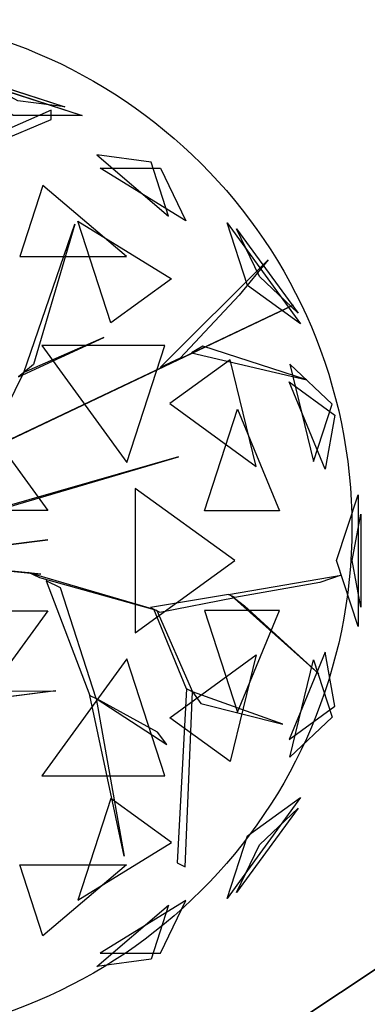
# Model space of a CAD drawing. Extents: x 22936 to 50368, y -4877 to 31080.
# Tile 500 of 601: x 47910 to 48036, y 6184 to 6544. Entities that reach past the tile are written whole.
import ezdxf

# ---------------------------------------------------------------- set-up
doc = ezdxf.new("R2010")
doc.units = 0
doc.layers.get('0').update_dxf_attribs({"linetype": 'CONTINUOUS'})
for name, color, linetype in [('00_TRACE_ARBRE', 3, 'CONTINUOUS'), ('00_TRACE_RDC', 241, 'CONTINUOUS'), ('08_AMENAGEMENTS_EXTERIEURS', 253, 'CONTINUOUS'), ('09_VEGETATION', 134, 'CONTINUOUS')]:
    doc.layers.add(name, color=color, linetype=linetype)

# ---------------------------------------------------------------- blocks, each defined once
blk = doc.blocks.new('TREE_GEOMETRIC_ROUND')
at = {"color": 7}
for p, q in [((416.4, 1714.8, 3736.8), (872.7, 1566.6, 3736.8)), ((486, 1703.1, 4189.8), (809.5, 1598, 4189.8)), ((809.5, 1598, 4189.8), (638.1, 1620.9, 4415.9)), ((759.5, 1585.9, 4205.1), (173.7, 1330.6, 3577.5)), ((759.5, 1552.4, 4205.1), (759.5, 1585.9, 4205.1)), ((173.7, 1305.5, 3608.8), (759.5, 1552.4, 4205.1)), ((872.7, 1566.6, 3736.8), (620.5, 1566.6, 3316.1)), ((925.3, 1423.3, 4599.3), (1187.4, 1200.2, 4661.7)), ((1123.5, 1396.8, 4337.8), (925.3, 1423.3, 4599.3)), ((1249.6, 1183.3, 3265.8), (938.1, 1374.8, 3199.5)), ((938.1, 1374.8, 3199.5), (1157.7, 1374.8, 3565.9)), ((1187.4, 1200.2, 4661.7), (1123.5, 1396.8, 4337.8)), ((1157.7, 1374.8, 3565.9), (1249.6, 1183.3, 3265.8)), ((729.4, 1311.8, 4958.5), (645, 1052.3, 5283)), ((1034.1, 1052.3, 5031.1), (729.4, 1311.8, 4958.5)), ((659.8, 629.4, 4074.4), (845.8, 1171, 4367.3)), ((845.8, 1171, 4367.3), (695.2, 658.9, 4126.7)), ((977.1, 811.1, 2577.8), (856.9, 1181.1, 2829.7)), ((856.9, 1181.1, 2829.7), (1197.9, 971.5, 2902.3)), ((1475, 947.5, 4561.2), (1401.1, 1175, 4186.4)), ((1401.1, 1175, 4186.4), (1668.5, 806.9, 4186.4)), ((1518.7, 979.3, 3459.9), (1435, 1154.1, 3733.7)), ((1435, 1154.1, 3733.7), (1659.1, 845.6, 3733.7)), ((645, 1052.3, 5283), (1034.1, 1052.3, 5031.1)), ((1157, 647.6, 3462.4), (1550.3, 1040.4, 3357.8)), ((1550.3, 1040.4, 3357.8), (1444.2, 912, 3431)), ((1197.9, 971.5, 2902.3), (977.1, 811.1, 2577.8)), ((1659.1, 845.6, 3733.7), (1518.7, 979.3, 3459.9)), ((1668.5, 806.9, 4186.4), (1475, 947.5, 4561.2)), ((1444.2, 912, 3431), (1228.9, 681.4, 3488.5)), ((504.8, 335.9, 3415.3), (1641.7, 875.3, 3593.2)), ((1641.7, 875.3, 3593.2), (504.8, 335.9, 3357.8)), ((640.5, 613.4, 4105.7), (950.7, 757.4, 4806.6)), ((950.7, 757.4, 4806.6), (659.8, 629.4, 4074.4)), ((725, 728.2, 5468.4), (1034.7, 302, 5468.4)), ((1173.2, 728.2, 5178.3), (725, 728.2, 5468.4)), ((1034.7, 302, 5468.4), (1173.2, 728.2, 5178.3)), ((1311.7, 725.2, 3561.8), (1270.6, 701, 3546.1)), ((1691.2, 602.7, 4205.1), (1311.7, 725.2, 3561.8)), ((1270.6, 701, 3546.1), (1691.2, 602.7, 4205.1)), ((695.2, 658.9, 4126.7), (659.8, 629.4, 4074.4)), ((1228.9, 681.4, 3488.5), (1157, 647.6, 3462.4)), ((1412.1, 676.5, 2902.3), (1191.4, 516.2, 2577.8)), ((1506.2, 287.5, 2829.7), (1412.1, 676.5, 2902.3)), ((1629.5, 660.3, 3265.8), (1715.4, 304.8, 3199.5)), ((1783.3, 513.7, 3565.9), (1629.5, 660.3, 3265.8)), ((526.6, 359.6, 3415.3), (659.8, 629.4, 4074.4)), ((659.8, 629.4, 4074.4), (640.5, 613.4, 4105.7)), ((1757.6, 277.7, 4599.3), (1626.4, 595.9, 4661.7)), ((1626.4, 595.9, 4661.7), (1793.7, 474.4, 4337.8)), ((469.4, 508.3, 5644.3), (746.6, 126.8, 5644.3)), ((1191.4, 516.2, 2577.8), (1506.2, 287.5, 2829.7)), ((1715.4, 304.8, 3199.5), (1783.3, 513.7, 3565.9)), ((1318.2, 125.8, 5283), (1438.5, 495.8, 5031.1)), ((1438.5, 495.8, 5031.1), (1591.1, 125.8, 4958.5)), ((1793.7, 474.4, 4337.8), (1757.6, 277.7, 4599.3)), ((1223.9, 322.2, 5052.5), (479.1, 108.8, 3886.1)), ((500, 108.8, 3797.1), (1223.9, 322.2, 5042)), ((1223.9, 322.2, 5042), (1223.9, 322.2, 5052.5)), ((1065.6, 207, 2392.4), (1065.6, -319.9, 2392.4)), ((1428.2, -56.5, 2682.5), (1065.6, 207, 2392.4)), ((1799.7, -56.5, 3316.1), (1877.6, 183.4, 3736.8)), ((1877.6, 183.4, 3736.8), (1877.6, -296.4, 3736.8)), ((746.6, 126.8, 5644.3), (345.4, 126.8, 5736.5)), ((1591.1, 125.8, 4958.5), (1318.2, 125.8, 5283)), ((1856.8, -56.5, 4415.9), (1888, 113.5, 4189.8)), ((1888, 113.5, 4189.8), (1888, -226.5, 4189.8)), ((747.6, 19.4, 5507.5), (307.6, -36.3, 4586.9)), ((340.8, -32.1, 4498), (747.6, 19.4, 5507.5)), ((676.3, -100.8, 2829.5), (35.1, -36.7, 1966.5)), ((85, -41.7, 1966.5), (722.1, -105.4, 2772)), ((1065.6, -319.9, 2392.4), (1428.2, -56.5, 2682.5)), ((1877.6, -296.4, 3736.8), (1799.7, -56.5, 3316.1)), ((1888, -226.5, 4189.8), (1856.8, -56.5, 4415.9)), ((722.1, -105.4, 2772), (676.3, -100.8, 2829.5)), ((718.1, -119.5, 2772), (676.7, -99.4, 2829.5)), ((676.7, -99.4, 2829.5), (1132.9, -232.9, 3326.4)), ((1144.2, -238.3, 3300.2), (718.1, -119.5, 2772)), ((740.6, -130.5, 2892.3), (900.6, -547.9, 4074.4)), ((793.3, -156.1, 2965.5), (740.6, -130.5, 2892.3)), ((1405.5, -179.3, 3242.7), (1816.5, -109.3, 3284.6)), ((1738.2, -136.4, 3300.2), (1428.1, -190.3, 3300.2)), ((1816.5, -109.3, 3284.6), (1738.2, -136.4, 3300.2)), ((923.2, -558.9, 4074.4), (793.3, -156.1, 2965.5)), ((1405.5, -179.3, 3242.7), (1121.6, -227.4, 3242.7)), ((1428.1, -190.3, 3300.2), (1405.5, -179.3, 3242.7)), ((1155.5, -243.8, 3315.9), (1428.1, -190.3, 3300.2)), ((1734.4, -469.5, 3023), (1416.8, -184.8, 3253.2)), ((1416.8, -184.8, 3253.2), (1464, -221.7, 3253.2)), ((345.4, -239.8, 5736.5), (746.6, -239.8, 5644.3)), ((746.6, -239.8, 5644.3), (469.4, -621.3, 5644.3)), ((1121.6, -227.4, 3242.7), (1155.5, -243.8, 3315.9)), ((1252.1, -523.5, 3608.8), (1132.9, -232.9, 3326.4)), ((1132.9, -232.9, 3326.4), (1144.2, -238.3, 3300.2)), ((1144.2, -238.3, 3300.2), (1274.7, -534.5, 3577.5)), ((1591.1, -238.8, 4958.5), (1318.2, -238.8, 5283)), ((1318.2, -238.8, 5283), (1438.5, -608.8, 5031.1)), ((1438.5, -608.8, 5031.1), (1591.1, -238.8, 4958.5)), ((1464, -221.7, 3253.2), (1734.4, -469.5, 3023)), ((1757.6, -390.7, 4599.3), (1626.4, -708.9, 4661.7)), ((1793.7, -587.3, 4337.8), (1757.6, -390.7, 4599.3)), ((1034.7, -415, 5468.4), (725, -841.2, 5468.4)), ((1173.2, -841.2, 5178.3), (1034.7, -415, 5468.4)), ((1191.4, -629.1, 2577.8), (1506.2, -400.4, 2829.7)), ((1506.2, -400.4, 2829.7), (1412.1, -789.5, 2902.3)), ((1629.5, -773.2, 3265.8), (1715.4, -417.8, 3199.5)), ((1715.4, -417.8, 3199.5), (1783.3, -626.7, 3565.9)), ((396.5, -532.4, 4848.5), (775.7, -531.4, 5361.1)), ((775.7, -531.4, 5361.1), (453.5, -572.4, 4895.5)), ((1252.1, -523.5, 3608.8), (1218, -1158.3, 4205.1)), ((1248.1, -1172.9, 4205.1), (1274.7, -534.5, 3577.5)), ((1274.7, -534.5, 3577.5), (1252.1, -523.5, 3608.8)), ((1274.7, -534.5, 3577.5), (1305.1, -577.2, 3650.7)), ((1603.5, -652.5, 3577.5), (1274.7, -534.5, 3577.5)), ((1024.9, -1134.2, 5230.3), (900.6, -547.9, 4074.4)), ((900.6, -547.9, 4074.4), (923.2, -558.9, 4074.4)), ((1147.2, -681.8, 4644.5), (923.2, -558.9, 4074.4)), ((923.2, -558.9, 4131.9), (1181.4, -726.4, 4822.3)), ((923.2, -558.9, 4074.4), (1024.9, -1134.2, 5230.3)), ((923.2, -558.9, 4074.4), (923.2, -558.9, 4131.9)), ((1305.1, -577.2, 3650.7), (1603.5, -652.5, 3577.5)), ((1626.4, -708.9, 4661.7), (1793.7, -587.3, 4337.8)), ((1412.1, -789.5, 2902.3), (1191.4, -629.1, 2577.8)), ((1783.3, -626.7, 3565.9), (1629.5, -773.2, 3265.8)), ((1181.4, -726.4, 4822.3), (1147.2, -681.8, 4644.5)), ((725, -841.2, 5468.4), (1173.2, -841.2, 5178.3)), ((977.1, -924.1, 2577.8), (856.9, -1294.1, 2829.7)), ((1197.9, -1084.4, 2902.3), (977.1, -924.1, 2577.8)), ((1668.5, -919.9, 4186.4), (1401.1, -1288, 4186.4)), ((1475, -1060.5, 4561.2), (1668.5, -919.9, 4186.4)), ((1659.1, -958.6, 3733.7), (1435, -1267, 3733.7)), ((1518.7, -1092.3, 3459.9), (1659.1, -958.6, 3733.7)), ((1401.1, -1288, 4186.4), (1475, -1060.5, 4561.2)), ((856.9, -1294.1, 2829.7), (1197.9, -1084.4, 2902.3)), ((1435, -1267, 3733.7), (1518.7, -1092.3, 3459.9)), ((729.4, -1424.8, 4958.5), (645, -1165.3, 5283)), ((645, -1165.3, 5283), (1034.1, -1165.3, 5031.1)), ((1034.1, -1165.3, 5031.1), (729.4, -1424.8, 4958.5)), ((1218, -1158.3, 4205.1), (1248.1, -1172.9, 4205.1)), ((925.3, -1536.3, 4599.3), (1187.4, -1313.1, 4661.7)), ((1249.6, -1296.3, 3265.8), (938.1, -1487.8, 3199.5)), ((1187.4, -1313.1, 4661.7), (1123.5, -1509.8, 4337.8)), ((1157.7, -1487.8, 3565.9), (1249.6, -1296.3, 3265.8)), ((938.1, -1487.8, 3199.5), (1157.7, -1487.8, 3565.9)), ((1123.5, -1509.8, 4337.8), (925.3, -1536.3, 4599.3))]:
    blk.add_line(p, q, dxfattribs=at)
mesh = blk.add_polyface(dxfattribs=at)
corners = [(872.7, 1566.6, 3736.8), (620.5, 1566.6, 3316.1), (416.4, 1714.8, 3736.8)]
mesh.append_faces([[corners[k] for k in face] for face in [(0, 1, 2)]], dxfattribs={"color": 7})
mesh = blk.add_polyface(dxfattribs=at)
corners = [(638.1, 1620.9, 4415.9), (486, 1703.1, 4189.8), (809.5, 1598, 4189.8)]
mesh.append_faces([[corners[k] for k in face] for face in [(0, 1, 2)]], dxfattribs={"color": 7})
mesh = blk.add_polyface(dxfattribs=at)
corners = [(1187.4, 1200.2, 4661.7), (1123.5, 1396.8, 4337.8), (925.3, 1423.3, 4599.3)]
mesh.append_faces([[corners[k] for k in face] for face in [(0, 1, 2)]], dxfattribs={"color": 7})
mesh = blk.add_polyface(dxfattribs=at)
corners = [(1157.7, 1374.8, 3565.9), (1249.6, 1183.3, 3265.8), (938.1, 1374.8, 3199.5)]
mesh.append_faces([[corners[k] for k in face] for face in [(0, 1, 2)]], dxfattribs={"color": 7})
mesh = blk.add_polyface(dxfattribs=at)
corners = [(645, 1052.3, 5283), (1034.1, 1052.3, 5031.1), (729.4, 1311.8, 4958.5)]
mesh.append_faces([[corners[k] for k in face] for face in [(0, 1, 2)]], dxfattribs={"color": 7})
mesh = blk.add_polyface(dxfattribs=at)
corners = [(845.8, 1171, 4367.3), (695.2, 658.9, 4126.7), (659.8, 629.4, 4074.4)]
mesh.append_faces([[corners[k] for k in face] for face in [(0, 1, 2)]], dxfattribs={"color": 7})
mesh = blk.add_polyface(dxfattribs=at)
corners = [(1197.9, 971.5, 2902.3), (977.1, 811.1, 2577.8), (856.9, 1181.1, 2829.7)]
mesh.append_faces([[corners[k] for k in face] for face in [(0, 1, 2)]], dxfattribs={"color": 7})
mesh = blk.add_polyface(dxfattribs=at)
corners = [(1401.1, 1175, 4186.4), (1668.5, 806.9, 4186.4), (1475, 947.5, 4561.2)]
mesh.append_faces([[corners[k] for k in face] for face in [(0, 1, 2)]], dxfattribs={"color": 7})
mesh = blk.add_polyface(dxfattribs=at)
corners = [(1435, 1154.1, 3733.7), (1659.1, 845.6, 3733.7), (1518.7, 979.3, 3459.9)]
mesh.append_faces([[corners[k] for k in face] for face in [(0, 1, 2)]], dxfattribs={"color": 7})
mesh = blk.add_polyface(dxfattribs=at)
corners = [(1641.7, 875.3, 3593.2), (504.8, 335.9, 3357.8), (504.8, 335.9, 3415.3)]
mesh.append_faces([[corners[k] for k in face] for face in [(0, 1, 2)]], dxfattribs={"color": 7})
mesh = blk.add_polyface(dxfattribs=at)
corners = [(950.7, 757.4, 4806.6), (659.8, 629.4, 4074.4), (640.5, 613.4, 4105.7)]
mesh.append_faces([[corners[k] for k in face] for face in [(0, 1, 2)]], dxfattribs={"color": 7})
mesh = blk.add_polyface(dxfattribs=at)
corners = [(1173.2, 728.2, 5178.3), (725, 728.2, 5468.4), (1034.7, 302, 5468.4)]
mesh.append_faces([[corners[k] for k in face] for face in [(0, 1, 2)]], dxfattribs={"color": 7})
mesh = blk.add_polyface(dxfattribs=at)
corners = [(1691.2, 602.7, 4205.1), (1311.7, 725.2, 3561.8), (1270.6, 701, 3546.1)]
mesh.append_faces([[corners[k] for k in face] for face in [(0, 1, 2)]], dxfattribs={"color": 7})
mesh = blk.add_polyface(dxfattribs=at)
corners = [(1412.1, 676.5, 2902.3), (1191.4, 516.2, 2577.8), (1506.2, 287.5, 2829.7)]
mesh.append_faces([[corners[k] for k in face] for face in [(0, 1, 2)]], dxfattribs={"color": 7})
mesh = blk.add_polyface(dxfattribs=at)
corners = [(1629.5, 660.3, 3265.8), (1715.4, 304.8, 3199.5), (1783.3, 513.7, 3565.9)]
mesh.append_faces([[corners[k] for k in face] for face in [(0, 1, 2)]], dxfattribs={"color": 7})
mesh = blk.add_polyface(dxfattribs=at)
corners = [(1626.4, 595.9, 4661.7), (1793.7, 474.4, 4337.8), (1757.6, 277.7, 4599.3)]
mesh.append_faces([[corners[k] for k in face] for face in [(0, 1, 2)]], dxfattribs={"color": 7})
mesh = blk.add_polyface(dxfattribs=at)
corners = [(746.6, 126.8, 5644.3), (345.4, 126.8, 5736.5), (469.4, 508.3, 5644.3)]
mesh.append_faces([[corners[k] for k in face] for face in [(0, 1, 2)]], dxfattribs={"color": 7})
mesh = blk.add_polyface(dxfattribs=at)
corners = [(1438.5, 495.8, 5031.1), (1591.1, 125.8, 4958.5), (1318.2, 125.8, 5283)]
mesh.append_faces([[corners[k] for k in face] for face in [(0, 1, 2)]], dxfattribs={"color": 7})
mesh = blk.add_polyface(dxfattribs=at)
corners = [(1428.2, -56.5, 2682.5), (1065.6, 207, 2392.4), (1065.6, -319.9, 2392.4)]
mesh.append_faces([[corners[k] for k in face] for face in [(0, 1, 2)]], dxfattribs={"color": 7})
mesh = blk.add_polyface(dxfattribs=at)
corners = [(1877.6, 183.4, 3736.8), (1877.6, -296.4, 3736.8), (1799.7, -56.5, 3316.1)]
mesh.append_faces([[corners[k] for k in face] for face in [(0, 1, 2)]], dxfattribs={"color": 7})
mesh = blk.add_polyface(dxfattribs=at)
corners = [(1888, 113.5, 4189.8), (1888, -226.5, 4189.8), (1856.8, -56.5, 4415.9)]
mesh.append_faces([[corners[k] for k in face] for face in [(0, 1, 2)]], dxfattribs={"color": 7})
mesh = blk.add_polyface(dxfattribs=at)
corners = [(747.6, 19.4, 5507.5), (307.6, -36.3, 4586.9), (340.8, -32.1, 4498)]
mesh.append_faces([[corners[k] for k in face] for face in [(0, 1, 2)]], dxfattribs={"color": 7})
mesh = blk.add_polyface(dxfattribs=at)
corners = [(722.1, -105.4, 2772), (35.1, -36.7, 1966.5), (85, -41.7, 1966.5), (676.3, -100.8, 2829.5)]
mesh.append_faces([[corners[k] for k in face] for face in [(0, 1, 2), (1, 0, 3)]], dxfattribs={"vtx0": -1, "color": 7})
mesh = blk.add_polyface(dxfattribs=at)
corners = [(1464, -221.7, 3253.2), (1734.4, -469.5, 3023), (1416.8, -184.8, 3253.2)]
mesh.append_faces([[corners[k] for k in face] for face in [(0, 1, 2)]], dxfattribs={"color": 7})
mesh = blk.add_polyface(dxfattribs=at)
corners = [(746.6, -239.8, 5644.3), (469.4, -621.3, 5644.3), (345.4, -239.8, 5736.5)]
mesh.append_faces([[corners[k] for k in face] for face in [(0, 1, 2)]], dxfattribs={"color": 7})
mesh = blk.add_polyface(dxfattribs=at)
corners = [(1591.1, -238.8, 4958.5), (1318.2, -238.8, 5283), (1438.5, -608.8, 5031.1)]
mesh.append_faces([[corners[k] for k in face] for face in [(0, 1, 2)]], dxfattribs={"color": 7})
mesh = blk.add_polyface(dxfattribs=at)
corners = [(1757.6, -390.7, 4599.3), (1626.4, -708.9, 4661.7), (1793.7, -587.3, 4337.8)]
mesh.append_faces([[corners[k] for k in face] for face in [(0, 1, 2)]], dxfattribs={"color": 7})
mesh = blk.add_polyface(dxfattribs=at)
corners = [(1173.2, -841.2, 5178.3), (1034.7, -415, 5468.4), (725, -841.2, 5468.4)]
mesh.append_faces([[corners[k] for k in face] for face in [(0, 1, 2)]], dxfattribs={"color": 7})
mesh = blk.add_polyface(dxfattribs=at)
corners = [(1506.2, -400.4, 2829.7), (1412.1, -789.5, 2902.3), (1191.4, -629.1, 2577.8)]
mesh.append_faces([[corners[k] for k in face] for face in [(0, 1, 2)]], dxfattribs={"color": 7})
mesh = blk.add_polyface(dxfattribs=at)
corners = [(1715.4, -417.8, 3199.5), (1783.3, -626.7, 3565.9), (1629.5, -773.2, 3265.8)]
mesh.append_faces([[corners[k] for k in face] for face in [(0, 1, 2)]], dxfattribs={"color": 7})
mesh = blk.add_polyface(dxfattribs=at)
corners = [(775.7, -531.4, 5361.1), (453.5, -572.4, 4895.5), (396.5, -532.4, 4848.5)]
mesh.append_faces([[corners[k] for k in face] for face in [(0, 1, 2)]], dxfattribs={"color": 7})
mesh = blk.add_polyface(dxfattribs=at)
corners = [(1305.1, -577.2, 3650.7), (1603.5, -652.5, 3577.5), (1274.7, -534.5, 3577.5)]
mesh.append_faces([[corners[k] for k in face] for face in [(0, 1, 2)]], dxfattribs={"color": 7})
mesh = blk.add_polyface(dxfattribs=at)
corners = [(1024.9, -1134.2, 5230.3), (900.6, -547.9, 4074.4), (923.2, -558.9, 4074.4)]
mesh.append_faces([[corners[k] for k in face] for face in [(0, 1, 2)]], dxfattribs={"color": 7})
mesh = blk.add_polyface(dxfattribs=at)
corners = [(1197.9, -1084.4, 2902.3), (977.1, -924.1, 2577.8), (856.9, -1294.1, 2829.7)]
mesh.append_faces([[corners[k] for k in face] for face in [(0, 1, 2)]], dxfattribs={"color": 7})
mesh = blk.add_polyface(dxfattribs=at)
corners = [(1668.5, -919.9, 4186.4), (1401.1, -1288, 4186.4), (1475, -1060.5, 4561.2)]
mesh.append_faces([[corners[k] for k in face] for face in [(0, 1, 2)]], dxfattribs={"color": 7})
mesh = blk.add_polyface(dxfattribs=at)
corners = [(1659.1, -958.6, 3733.7), (1435, -1267, 3733.7), (1518.7, -1092.3, 3459.9)]
mesh.append_faces([[corners[k] for k in face] for face in [(0, 1, 2)]], dxfattribs={"color": 7})
mesh = blk.add_polyface(dxfattribs=at)
corners = [(645, -1165.3, 5283), (1034.1, -1165.3, 5031.1), (729.4, -1424.8, 4958.5)]
mesh.append_faces([[corners[k] for k in face] for face in [(0, 1, 2)]], dxfattribs={"color": 7})
mesh = blk.add_polyface(dxfattribs=at)
corners = [(1187.4, -1313.1, 4661.7), (1123.5, -1509.8, 4337.8), (925.3, -1536.3, 4599.3)]
mesh.append_faces([[corners[k] for k in face] for face in [(0, 1, 2)]], dxfattribs={"color": 7})
mesh = blk.add_polyface(dxfattribs=at)
corners = [(1157.7, -1487.8, 3565.9), (1249.6, -1296.3, 3265.8), (938.1, -1487.8, 3199.5)]
mesh.append_faces([[corners[k] for k in face] for face in [(0, 1, 2)]], dxfattribs={"color": 7})
blk = doc.blocks.new('ARBRE_SIMPLE')
blk.add_circle((0, 0), 250)
blk = doc.blocks.new('GROUPER_1')
at = {"layer": '00_TRACE_ARBRE', "xscale": 0.75, "yscale": 0.75, "zscale": 0.75, "rotation": 10.53798942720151}
blk.add_blockref('ARBRE_SIMPLE', (6229.02, 6969.71), dxfattribs=at)
blk = doc.blocks.new('GROUPER_2')
at = {"layer": '00_TRACE_RDC'}
blk.add_blockref('GROUPER_1', (12098.99, 4265.72), dxfattribs=at)
blk = doc.blocks.new('GROUPER_15')
at = {"layer": '08_AMENAGEMENTS_EXTERIEURS'}
mesh = blk.add_polyface(dxfattribs=at)
corners = [(4729.78, 4582.9), (4440.99, 3870.79), (4440.99, 4582.9), (4729.78, 4024.79), (4729.78, 3870.79), (6556.3, 3870.79), (6582.22, 4024.79)]
mesh.append_faces([[corners[k] for k in face] for face in [(0, 1, 2), (5, 3, 6)]], dxfattribs={"vtx0": -1})
mesh.append_faces([[corners[k] for k in face] for face in [(1, 3, 4)]], dxfattribs={"vtx0": -1, "vtx1": -1})
mesh.append_faces([[corners[k] for k in face] for face in [(1, 0, 3), (3, 5, 4)]], dxfattribs={"vtx0": -1, "vtx2": -1})
blk = doc.blocks.new('GROUPER_17')
at = {"layer": '08_AMENAGEMENTS_EXTERIEURS'}
mesh = blk.add_polyface(dxfattribs=at)
corners = [(16.45, 1860.4), (0, 1328), (0, 1844.55), (1795, 1328), (33.02, 1876.27), (49.71, 1892.12), (66.55, 1907.89), (83.55, 1923.55), (100.74, 1939.04), (118.11, 1954.33), (135.7, 1969.37), (153.53, 1984.11), (171.6, 1998.5), (189.93, 2012.5), (208.55, 2026.07), (227.46, 2039.16), (246.69, 2051.72), (266.25, 2063.72), (286.11, 2075.18), (306.26, 2086.08), (326.69, 2096.46), (347.37, 2106.3), (368.28, 2115.64), (389.4, 2124.46), (410.72, 2132.79), (432.21, 2140.64), (453.87, 2148), (475.66, 2154.9), (497.57, 2161.34), (519.59, 2167.33), (541.68, 2172.89), (563.84, 2178.01), (586.04, 2182.71), (608.27, 2187), (630.51, 2190.89), (652.73, 2194.39), (674.92, 2197.5), (697.06, 2200.25), (719.14, 2202.62), (741.15, 2204.62), (763.1, 2206.23), (785, 2207.43), (806.84, 2208.22), (828.63, 2208.57), (850.38, 2208.48), (872.08, 2207.93), (893.75, 2206.9), (915.39, 2205.39), (936.99, 2203.38), (958.57, 2200.86), (980.13, 2197.81), (1001.67, 2194.22), (1023.19, 2190.07), (1044.71, 2185.36), (1066.22, 2180.06), (1087.73, 2174.17), (1109.23, 2167.67), (1130.75, 2160.55), (1152.27, 2152.79), (1173.81, 2144.38), (1195.36, 2135.31), (1216.93, 2125.59), (1238.5, 2115.38), (1260.06, 2104.88), (1281.58, 2094.27), (1303.04, 2083.75), (1324.43, 2073.52), (1345.72, 2063.77), (1366.89, 2054.69), (1387.93, 2046.48), (1408.82, 2039.32), (1429.54, 2033.42), (1450.06, 2028.98), (1470.36, 2026.17), (1490.44, 2025.2), (1510.26, 2026.26), (1529.82, 2029.54), (1549.07, 2035.18), (1567.96, 2043.07), (1586.43, 2053.03), (1604.39, 2064.91), (1621.79, 2078.53), (1638.55, 2093.74), (1654.6, 2110.37), (1669.89, 2128.24), (1684.32, 2147.2), (1697.85, 2167.08), (1710.39, 2187.71), (1721.89, 2208.92), (1732.26, 2230.56), (1741.45, 2252.45), (1749.38, 2274.43), (1756.03, 2296.38), (1761.5, 2318.27), (1765.9, 2340.13), (1769.36, 2361.94), (1771.99, 2383.72), (1773.91, 2405.46), (1775.24, 2427.19), (1776.09, 2448.89), (1776.59, 2470.58), (1776.85, 2492.26), (1777, 2513.93), (2395.68, 2513.93), (1845, 75), (1845, 0), (1332.44, 6187.9), (953.84, 4324.79), (744.56, 6114.92), (1503.53, 4690.87), (1872.82, 4324.79), (2843.74, 4811.2), (2680.87, 4187.05), (193.79, -1456.02), (188.09, -1836.1), (174.84, -1645.82), (233.16, -2021.44), (244.41, -1272.11), (308.78, -2196.56), (325.25, -1099.34), (412.78, -2356.46), (434, -942.64), (3662.14, -2801.42), (567.57, -806.46), (722.14, -694.7), (893.31, -610.54), (1076.21, -556.38), (1155.38, -537.12), (1232.99, -512.33), (1308.66, -482.14), (1382.02, -446.69), (1452.7, -406.15), (1520.35, -360.74), (1584.63, -310.68), (1645.22, -256.21), (1701.82, -197.6), (1754.16, -135.16), (1801.96, -69.18), (1795, 75)]
mesh.append_faces([[corners[k] for k in face] for face in [(0, 1, 2), (106, 107, 108), (113, 114, 115)]], dxfattribs={"vtx0": -1})
mesh.append_faces([[corners[k] for k in face] for face in [(1, 0, 3), (104, 103, 105), (107, 109, 110), (110, 111, 112), (114, 113, 116), (116, 117, 118), (118, 119, 120), (120, 121, 122), (122, 112, 111)]], dxfattribs={"vtx0": -1, "vtx1": -1})
mesh.append_faces([[corners[k] for k in face] for face in [(3, 103, 104), (122, 105, 103)]], dxfattribs={"vtx0": -1, "vtx1": -1, "vtx2": -1})
mesh.append_faces([[corners[k] for k in face] for face in [(3, 0, 4), (3, 4, 5), (3, 5, 6), (3, 6, 7), (3, 7, 8), (3, 8, 9), (3, 9, 10), (3, 10, 11), (3, 11, 12), (3, 12, 13), (3, 13, 14), (3, 14, 15), (3, 15, 16), (3, 16, 17), (3, 17, 18), (3, 18, 19), (3, 19, 20), (3, 20, 21), (3, 21, 22), (3, 22, 23), (3, 23, 24), (3, 24, 25), (3, 25, 26), (3, 26, 27), (3, 27, 28), (3, 28, 29), (3, 29, 30), (3, 30, 31), (3, 31, 32), (3, 32, 33), (3, 33, 34), (3, 34, 35), (3, 35, 36), (3, 36, 37), (3, 37, 38), (3, 38, 39), (3, 39, 40), (3, 40, 41), (3, 41, 42), (3, 42, 43), (3, 43, 44), (3, 44, 45), (3, 45, 46), (3, 46, 47), (3, 47, 48), (3, 48, 49), (3, 49, 50), (3, 50, 51), (3, 51, 52), (3, 52, 53), (3, 53, 54), (3, 54, 55), (3, 55, 56), (3, 56, 57), (3, 57, 58), (3, 58, 59), (3, 59, 60), (3, 60, 61), (3, 61, 62), (3, 62, 63), (3, 63, 64), (3, 64, 65), (3, 65, 66), (3, 66, 67), (3, 67, 68), (3, 68, 69), (3, 69, 70), (3, 70, 71), (3, 71, 72), (3, 72, 73), (3, 73, 74), (3, 74, 75), (3, 75, 76), (3, 76, 77), (3, 77, 78), (3, 78, 79), (3, 79, 80), (3, 80, 81), (3, 81, 82), (3, 82, 83), (3, 83, 84), (3, 84, 85), (3, 85, 86), (3, 86, 87), (3, 87, 88), (3, 88, 89), (3, 89, 90), (3, 90, 91), (3, 91, 92), (3, 92, 93), (3, 93, 94), (3, 94, 95), (3, 95, 96), (3, 96, 97), (3, 97, 98), (3, 98, 99), (3, 99, 100), (3, 100, 101), (3, 101, 102), (3, 102, 103), (107, 106, 109), (110, 109, 111), (116, 113, 117), (118, 117, 119), (120, 119, 121), (122, 121, 123), (122, 123, 124), (122, 124, 125), (122, 125, 126), (122, 126, 127), (122, 127, 128), (122, 128, 129), (122, 129, 130), (122, 130, 131), (122, 131, 132), (122, 132, 133), (122, 133, 134), (122, 134, 135), (122, 135, 136), (122, 136, 137), (122, 137, 105), (122, 103, 112)]], dxfattribs={"vtx0": -1, "vtx2": -1})
mesh.append_faces([[corners[k] for k in face] for face in [(104, 138, 3)]], dxfattribs={"vtx2": -1})
blk = doc.blocks.new('GROUPER_122')
at = {"layer": '08_AMENAGEMENTS_EXTERIEURS'}
mesh = blk.add_polyface(dxfattribs=at)
corners = [(4865.77, 2632.41), (4440.58, 2433.55), (4420.06, 2562.46), (4529.79, 1059.49), (4741, 1059.49), (5029.79, 1059.49), (4894.7, 2450.68), (5779.35, 2591.51), (6882.55, 501.38), (5029.79, 501.38), (5988.63, 801.38), (6907.61, 801.38), (7602.54, 0), (6819.83, 133.42), (7715.66, 663.64), (3404.37, 2268.59), (164, 668.17), (0, 1757.09), (2762.33, 1059.49)]
mesh.append_faces([[corners[k] for k in face] for face in [(0, 1, 2), (5, 8, 9), (8, 12, 13), (12, 11, 14), (15, 16, 17)]], dxfattribs={"vtx0": -1})
mesh.append_faces([[corners[k] for k in face] for face in [(3, 0, 4), (4, 0, 5), (10, 5, 7), (16, 15, 18), (18, 15, 3)]], dxfattribs={"vtx0": -1, "vtx1": -1})
mesh.append_faces([[corners[k] for k in face] for face in [(1, 0, 3), (8, 5, 10), (12, 8, 11)]], dxfattribs={"vtx0": -1, "vtx1": -1, "vtx2": -1})
mesh.append_faces([[corners[k] for k in face] for face in [(5, 0, 6), (5, 6, 7), (8, 10, 11), (3, 15, 1)]], dxfattribs={"vtx0": -1, "vtx2": -1})

msp = doc.modelspace()

# ---------------------------------------------------------------- block references
at = {"layer": '00_TRACE_RDC'}
msp.add_blockref('GROUPER_2', (29515.15, -4876.93), dxfattribs=at)
at = {"layer": '08_AMENAGEMENTS_EXTERIEURS', "color": 54}
msp.add_blockref('GROUPER_17', (46706.19, 1619.93), dxfattribs=at)
at = {"layer": '08_AMENAGEMENTS_EXTERIEURS', "color": 9}
msp.add_blockref('GROUPER_122', (41671.41, 5143.34), dxfattribs=at)
at = {"layer": '08_AMENAGEMENTS_EXTERIEURS', "color": 254}
msp.add_blockref('GROUPER_15', (41971.41, 1619.93), dxfattribs=at)
at = {"layer": '09_VEGETATION', "xscale": 0.1, "yscale": 0.1, "zscale": 0.1}
msp.add_blockref('TREE_GEOMETRIC_ROUND', (47845.15, 6351.91), dxfattribs=at)

doc.saveas('drawing.dxf')
